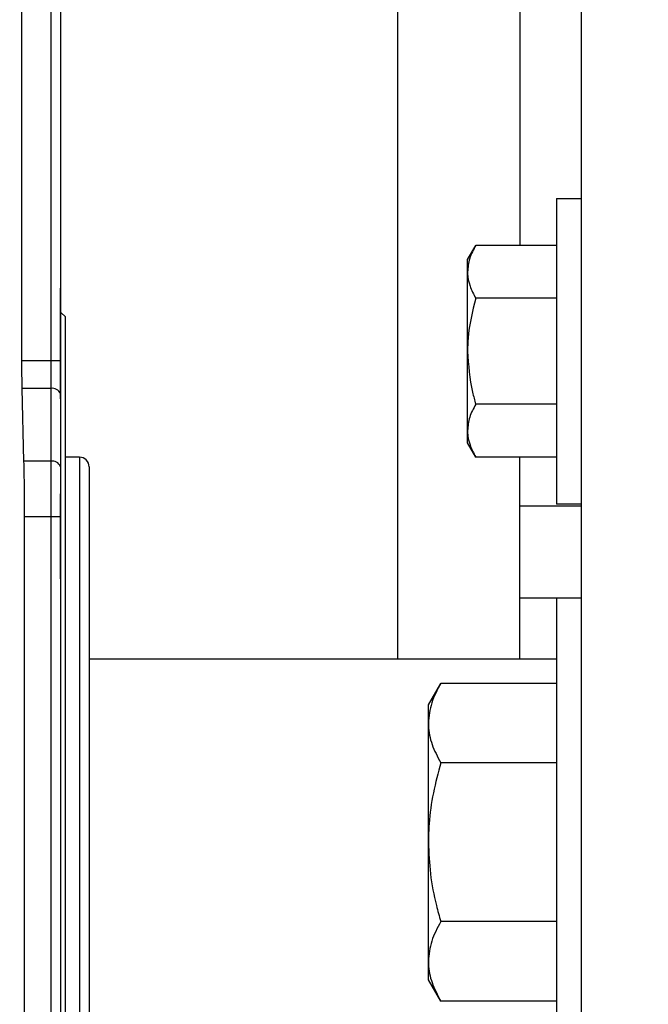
# Model space of a CAD drawing. Header units: inches. Extents: x 144.9 to 238.4, y 214.8 to 247.7.
# Tile 383 of 405: x 202.17 to 202.331, y 244.633 to 244.884. Entities that reach past the tile are written whole.
import ezdxf

# ---------------------------------------------------------------- set-up
doc = ezdxf.new("R2010")
doc.units = ezdxf.units.IN
doc.header["$LTSCALE"] = 0.25
doc.header["$MEASUREMENT"] = 0
doc.layers.add('ANNOTATIONS', color=1, linetype='Continuous')
doc.layers.add('MOTOR LH', color=7, linetype='Continuous')
doc.styles.add('ARIAL', font='arial.ttf', dxfattribs={"height": 0.09375})
doc.dimstyles.new('STANDARD$0', dxfattribs={"dimtxt": 0.09375, "dimasz": 0.09375, "dimexe": 0.03125, "dimexo": 0.046875, "dimgap": 0.09, "dimtad": 0, "dimtih": 1, "dimtoh": 1, "dimdec": 4, "dimzin": 0, "dimdsep": 46, "dimtxsty": 'ARIAL', "dimcen": 0.09, "dimadec": 0, "dimazin": 0, "dimtfac": 1, "dimtdec": 4, "dimtofl": 0, "dimtmove": 0, "dimatfit": 1, "dimfxl": 1, "dimtolj": 1, "dimtzin": 0, "dimarcsym": 0})

# ---------------------------------------------------------------- blocks, each defined once
blk = doc.blocks.new('*D16')
at = {"layer": 'ANNOTATIONS', "color": 0, "lineweight": -2, "transparency": 16777216}
for p, q in [((201.5477568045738, 244.7210665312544), (201.5477568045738, 245.6873671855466)), ((202.6883818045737, 243.5376739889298), (202.6883818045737, 245.6873671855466)), ((201.6415068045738, 245.6561171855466), (201.832959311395, 245.6561171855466)), ((202.5946318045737, 245.6561171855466), (202.4031792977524, 245.6561171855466))]:
    blk.add_line(p, q, dxfattribs=at)
at = {"layer": 'ANNOTATIONS', "color": 0, "transparency": 16777216}
for points in [[(201.6415068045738, 245.6717421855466), (201.6415068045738, 245.6404921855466), (201.5477568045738, 245.6561171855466)], [(202.5946318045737, 245.6717421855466), (202.5946318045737, 245.6404921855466), (202.6883818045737, 245.6561171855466)]]:
    blk.add_solid(points, dxfattribs=at)
at = {"layer": 'defpoints', "color": 0, "transparency": 16777216}
for p in [(201.5477568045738, 245.6561171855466), (201.5477568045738, 244.6741915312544), (202.6883818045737, 243.4907989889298)]:
    blk.add_point(p, dxfattribs=at)
at = {"layer": 'ANNOTATIONS', "color": 0, "transparency": 16777216, "insert": (202.1180693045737, 245.6561171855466), "char_height": 0.09375, "attachment_point": 5, "style": 'ARIAL'}
blk.add_mtext('\\A1;18 5/8"', dxfattribs=at)
blk = doc.blocks.new('*D18')
at = {"layer": 'ANNOTATIONS', "color": 0, "lineweight": -2, "transparency": 16777216}
for p, q in [((201.2594214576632, 244.7850832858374), (201.2594214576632, 246.0537298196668)), ((202.6883818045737, 243.5376739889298), (202.6883818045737, 246.0537298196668)), ((201.3531714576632, 246.0224798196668), (201.7695598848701, 246.0224798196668)), ((202.5946318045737, 246.0224798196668), (202.1782433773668, 246.0224798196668))]:
    blk.add_line(p, q, dxfattribs=at)
at = {"layer": 'ANNOTATIONS', "color": 0, "transparency": 16777216}
for points in [[(201.3531714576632, 246.0381048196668), (201.3531714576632, 246.0068548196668), (201.2594214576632, 246.0224798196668)], [(202.5946318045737, 246.0381048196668), (202.5946318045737, 246.0068548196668), (202.6883818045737, 246.0224798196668)]]:
    blk.add_solid(points, dxfattribs=at)
at = {"layer": 'defpoints', "color": 0, "transparency": 16777216}
for p in [(202.6883818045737, 246.0224798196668), (201.2594214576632, 244.7382082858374), (202.6883818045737, 243.4907989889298)]:
    blk.add_point(p, dxfattribs=at)
at = {"layer": 'ANNOTATIONS', "color": 0, "transparency": 16777216, "insert": (201.9739016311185, 246.0224798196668), "char_height": 0.09375, "attachment_point": 5, "style": 'ARIAL'}
blk.add_mtext('\\A1;24""', dxfattribs=at)

msp = doc.modelspace()

# ---------------------------------------------------------------- linework, layer by layer
at = {"layer": 'MOTOR LH'}
for p, q in [((202.313381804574, 245.2991915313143), (202.313381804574, 244.0491915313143)), ((202.2665068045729, 245.1273165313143), (202.2665068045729, 244.7210040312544)), ((202.2977568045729, 245.1273165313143), (202.2977568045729, 244.8267431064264)), ((202.1778933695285, 244.9719277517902), (202.1778933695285, 244.3821679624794)), ((202.1803539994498, 244.9694671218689), (202.1803539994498, 244.7972271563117)), ((202.1705114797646, 244.7972271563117), (202.1705114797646, 244.9569921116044)), ((202.3071318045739, 244.8387423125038), (202.313381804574, 244.8387423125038)), ((202.3071318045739, 244.8387423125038), (202.3071318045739, 244.7606173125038)), ((202.284381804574, 244.8231173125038), (202.2864751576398, 244.826743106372)), ((202.3071318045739, 244.826743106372), (202.2864751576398, 244.826743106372)), ((202.284381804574, 244.7762423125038), (202.284381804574, 244.8231173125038)), ((202.3071318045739, 244.8132114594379), (202.2864751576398, 244.8132114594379)), ((202.1805508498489, 244.8095261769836), (202.1803539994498, 244.8095261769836)), ((202.1815351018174, 244.8085419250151), (202.1805508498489, 244.8095261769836)), ((202.1815351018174, 244.8085419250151), (202.1815351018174, 244.5398411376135)), ((202.1803539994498, 244.7972271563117), (202.1705114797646, 244.7972271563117)), ((202.1710434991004, 244.7715900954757), (202.1705891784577, 244.7901703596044)), ((202.1778933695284, 244.7901703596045), (202.1705891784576, 244.7901703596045)), ((202.1803539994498, 244.788759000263), (202.1803539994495, 244.7701787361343)), ((202.3071318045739, 244.7861481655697), (202.2864751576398, 244.7861481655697)), ((202.2864751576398, 244.7726165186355), (202.284381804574, 244.7762423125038)), ((202.1852260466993, 244.7726167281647), (202.1815351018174, 244.7726167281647)), ((202.1852260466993, 244.7726165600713), (202.1852260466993, 244.5757663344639)), ((202.3071318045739, 244.7726165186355), (202.2864751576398, 244.7726165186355)), ((202.2977568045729, 244.7210040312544), (202.2977568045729, 244.7726165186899)), ((202.1778933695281, 244.7715900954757), (202.1710434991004, 244.7715900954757)), ((202.2977568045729, 244.7601290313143), (202.3133818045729, 244.7601290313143)), ((202.313381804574, 244.7606173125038), (202.3071318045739, 244.7606173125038)), ((202.1711988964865, 244.5909065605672), (202.1711988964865, 244.7574765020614)), ((202.1711988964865, 244.7574765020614), (202.1803539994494, 244.7574765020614)), ((202.1803539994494, 244.7574765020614), (202.1803539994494, 244.5909065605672)), ((202.2977568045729, 244.7366915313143), (202.3133818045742, 244.7366915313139)), ((202.3071318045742, 244.7366915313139), (202.3071318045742, 244.6116915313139)), ((202.307131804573, 244.7210040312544), (202.1876866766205, 244.7210040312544)), ((202.2743818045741, 244.7093477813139), (202.277521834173, 244.7147864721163)), ((202.3071318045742, 244.7147864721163), (202.277521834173, 244.7147864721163)), ((202.2743818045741, 244.6390352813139), (202.2743818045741, 244.7093477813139)), ((202.3071318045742, 244.6944890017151), (202.277521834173, 244.6944890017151)), ((202.3071318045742, 244.6538940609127), (202.277521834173, 244.6538940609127)), ((202.277521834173, 244.6335965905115), (202.2743818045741, 244.6390352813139)), ((202.3071318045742, 244.6335965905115), (202.277521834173, 244.6335965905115))]:
    msp.add_line(p, q, dxfattribs=at)
for centre, radius, start, end in [((202.1783061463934, 244.7880393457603), 0.002170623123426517, 19.36244491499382, 100.962422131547), ((202.1852260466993, 244.7701560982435), 0.002460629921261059, 7.016709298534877e-15, 90), ((202.1783061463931, 244.7694590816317), 0.00217062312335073, 19.36244491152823, 100.9624221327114)]:
    msp.add_arc(centre, radius, start, end, dxfattribs=at)
for points in [[(202.1803539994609, 244.8798340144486), (202.1803539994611, 244.8756397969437), (202.1803539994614, 244.8672513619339), (202.1803539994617, 244.8571405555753), (202.1803539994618, 244.8520851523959)], [(202.1803539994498, 244.7972271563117), (202.1803539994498, 244.7957130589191), (202.1803539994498, 244.7926848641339), (202.1803539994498, 244.7900676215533), (202.1803539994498, 244.788759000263)], [(202.1803539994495, 244.7701787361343), (202.1803539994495, 244.7682158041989), (202.1803539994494, 244.764289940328), (202.1803539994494, 244.7597476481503), (202.1803539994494, 244.7574765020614)]]:
    msp.add_open_spline(points, degree=3, dxfattribs=at)
for points, knots in [([(202.180353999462, 244.8407747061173), (202.180353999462, 244.8407481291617), (202.180353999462, 244.8406356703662), (202.1803539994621, 244.8399418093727), (202.1803539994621, 244.8390621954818), (202.1803539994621, 244.8386214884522)], [0, 0, 0, 0, 0.1337589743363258, 0.5659930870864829, 1, 1, 1, 1]), ([(202.1803539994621, 244.8386214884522), (202.1803539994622, 244.8319915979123), (202.1803539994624, 244.8247287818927), (202.1803539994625, 244.816495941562), (202.1803539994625, 244.8157784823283)], [0, 0, 0, 0, 0.912853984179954, 1, 1, 1, 1]), ([(202.2864751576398, 244.826743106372), (202.285890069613, 244.8256443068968), (202.2847091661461, 244.8234265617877), (202.2844915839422, 244.8211339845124), (202.284381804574, 244.819977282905)], [0, 0, 0, 0, 0.495457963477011, 0.9999999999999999, 0.9999999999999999, 0.9999999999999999, 0.9999999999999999]), ([(202.284381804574, 244.819977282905), (202.2843843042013, 244.8198169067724), (202.2844032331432, 244.8186024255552), (202.2848604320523, 244.8163125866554), (202.285933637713, 244.8142514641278), (202.2864751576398, 244.8132114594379)], [0, 0, 0, 0, 0.07009191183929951, 0.5307854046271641, 1, 1, 1, 1]), ([(202.1803539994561, 244.7874894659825), (202.1803539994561, 244.7902821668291), (202.1803539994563, 244.7958677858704), (202.1803539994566, 244.8026908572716), (202.1803539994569, 244.8083043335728), (202.1803539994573, 244.8124680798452), (202.1803539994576, 244.8152071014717), (202.1803539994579, 244.8156015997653), (202.180353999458, 244.8157996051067)], [0, 0, 0, 0, 0.1611174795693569, 0.3222474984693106, 0.4867149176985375, 0.6542923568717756, 0.8264835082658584, 1, 1, 1, 1]), ([(202.2864751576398, 244.8132114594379), (202.2856322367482, 244.8098487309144), (202.2845138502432, 244.8053870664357), (202.2844079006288, 244.8008077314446), (202.284381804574, 244.7996798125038)], [0, 0, 0, 0, 0.7536937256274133, 1, 1, 1, 1]), ([(202.1705891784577, 244.7901703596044), (202.1705667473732, 244.7912607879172), (202.1705218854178, 244.7934416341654), (202.1705149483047, 244.7959653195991), (202.1705114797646, 244.7972271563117)], [0, 0, 0, 0, 0.5000023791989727, 0.9999999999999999, 0.9999999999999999, 0.9999999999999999, 0.9999999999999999]), ([(202.284381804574, 244.7996798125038), (202.2846338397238, 244.7961488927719), (202.2849608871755, 244.791567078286), (202.2861926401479, 244.787159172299), (202.2864751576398, 244.7861481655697)], [0, 0, 0, 0, 0.7706378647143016, 0.9999999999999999, 0.9999999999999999, 0.9999999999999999, 0.9999999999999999]), ([(202.2864751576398, 244.7861481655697), (202.285890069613, 244.7850493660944), (202.2847091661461, 244.7828316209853), (202.2844915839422, 244.78053904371), (202.284381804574, 244.7793823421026)], [0, 0, 0, 0, 0.4954579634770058, 0.9999999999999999, 0.9999999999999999, 0.9999999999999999, 0.9999999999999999]), ([(202.284381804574, 244.7793823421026), (202.2843843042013, 244.77922196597), (202.2844032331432, 244.7780074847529), (202.2848604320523, 244.7757176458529), (202.285933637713, 244.7736565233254), (202.2864751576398, 244.7726165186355)], [0, 0, 0, 0, 0.0700919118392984, 0.5307854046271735, 1, 1, 1, 1]), ([(202.1711988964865, 244.7574765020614), (202.1711919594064, 244.7600001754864), (202.1711780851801, 244.7650475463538), (202.1710883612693, 244.7694092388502), (202.1710434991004, 244.7715900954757)], [0, 0, 0, 0, 0.4999976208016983, 1, 1, 1, 1]), ([(202.1876866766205, 244.7701560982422), (202.1876866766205, 244.7700184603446), (202.1876866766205, 244.7697389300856), (202.1876866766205, 244.7674351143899), (202.1876866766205, 244.7639475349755), (202.1876866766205, 244.7595467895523), (202.1876866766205, 244.7546149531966), (202.1876866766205, 244.7488117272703), (202.1876866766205, 244.7421686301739), (202.1876866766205, 244.7348076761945), (202.1876866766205, 244.7268528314), (202.1876866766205, 244.7184113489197), (202.1876866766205, 244.7087543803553), (202.1876866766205, 244.6978921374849), (202.1876866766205, 244.6860157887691), (202.1876866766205, 244.6741919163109), (202.1876866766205, 244.6623680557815), (202.1876866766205, 244.6504916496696), (202.1876866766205, 244.6396294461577), (202.1876866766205, 244.6299721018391), (202.1876866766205, 244.6215309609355), (202.1876866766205, 244.6135757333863), (202.1876866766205, 244.6062150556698), (202.1876866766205, 244.5995716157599), (202.1876866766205, 244.59376858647), (202.1876866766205, 244.5888364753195), (202.1876866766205, 244.5844358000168), (202.1876866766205, 244.5809481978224), (202.1876866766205, 244.5786440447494), (202.1876866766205, 244.5783645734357), (202.1876866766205, 244.5782269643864)], [0, 0, 0, 0, 0.03881583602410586, 0.07883149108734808, 0.1199756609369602, 0.1521373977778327, 0.1843034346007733, 0.2171495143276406, 0.2499999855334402, 0.2828460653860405, 0.3156965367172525, 0.3478582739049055, 0.3800243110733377, 0.4211646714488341, 0.4611831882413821, 0.4999999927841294, 0.538812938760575, 0.5788315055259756, 0.6199756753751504, 0.6521374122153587, 0.6843034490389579, 0.7171495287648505, 0.7499999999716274, 0.7828460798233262, 0.8156965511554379, 0.8478582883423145, 0.880024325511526, 0.9211646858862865, 0.9611822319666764, 0.9999999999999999, 0.9999999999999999, 0.9999999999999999, 0.9999999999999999]), ([(202.1803539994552, 244.741514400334), (202.1803539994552, 244.7460581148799), (202.1803539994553, 244.7536981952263), (202.1803539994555, 244.7605127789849), (202.1803539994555, 244.7632745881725)], [0, 0, 0, 0, 0.5947207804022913, 1, 1, 1, 1]), ([(202.277521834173, 244.7147864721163), (202.2766442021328, 244.7131382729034), (202.2748728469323, 244.7098116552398), (202.2745464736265, 244.7063727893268), (202.2743818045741, 244.7046377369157)], [0, 0, 0, 0, 0.4954579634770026, 1, 1, 1, 1]), ([(202.2743818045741, 244.7046377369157), (202.2743855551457, 244.7043971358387), (202.2744139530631, 244.7025753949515), (202.2750997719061, 244.699140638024), (202.2767095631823, 244.6960489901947), (202.2775218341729, 244.6944890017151)], [0, 0, 0, 0, 0.07010265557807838, 0.5307909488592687, 1, 1, 1, 1]), ([(202.2775218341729, 244.6944890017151), (202.2768485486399, 244.6919436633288), (202.2754955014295, 244.6868285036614), (202.2745212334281, 244.6800039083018), (202.2744196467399, 244.6757690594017), (202.2743818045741, 244.6741915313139)], [0, 0, 0, 0, 0.3832911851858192, 0.7702691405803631, 1, 1, 1, 1]), ([(202.2743818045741, 244.6741915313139), (202.2744888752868, 244.6714928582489), (202.2747046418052, 244.6660545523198), (202.2760407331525, 244.6592923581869), (202.2771434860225, 244.6552730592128), (202.277521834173, 244.6538940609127)], [0, 0, 0, 0, 0.3928665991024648, 0.7916960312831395, 1, 1, 1, 1]), ([(202.277521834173, 244.6538940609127), (202.2766442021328, 244.6522458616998), (202.2748728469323, 244.6489192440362), (202.2745464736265, 244.6454803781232), (202.2743818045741, 244.6437453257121)], [0, 0, 0, 0, 0.4954579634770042, 1, 1, 1, 1]), ([(202.2743818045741, 244.6437453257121), (202.2743855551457, 244.6435047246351), (202.2744139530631, 244.6416829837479), (202.2750997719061, 244.6382482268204), (202.2767095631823, 244.6351565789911), (202.2775218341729, 244.6335965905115)], [0, 0, 0, 0, 0.07010265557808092, 0.5307909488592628, 1, 1, 1, 1])]:
    msp.add_open_spline(points, degree=3, knots=knots, dxfattribs=at)

# ---------------------------------------------------------------- dimensions: what is measured, and where the dimension line sits
at = {"layer": 'ANNOTATIONS'}
for base, p1, p2, text, picture, middle in [((202.6883818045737, 246.0224798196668), (201.2594214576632, 244.7382082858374), (202.6883818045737, 243.4907989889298), '24""', '*D18', (201.9739016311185, 246.0224798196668)), ((201.5477568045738, 245.6561171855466), (202.6883818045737, 243.4907989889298), (201.5477568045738, 244.6741915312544), '18 5/8"', '*D16', (202.1180693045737, 245.6561171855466))]:
    dim = msp.add_linear_dim(base=base, p1=p1, p2=p2, text=text, dimstyle='STANDARD$0', dxfattribs=at)
    dim.commit()
    dim.dimension.update_dxf_attribs({"geometry": picture, "text_midpoint": middle, "dimtype": 160})

doc.saveas('drawing.dxf')
